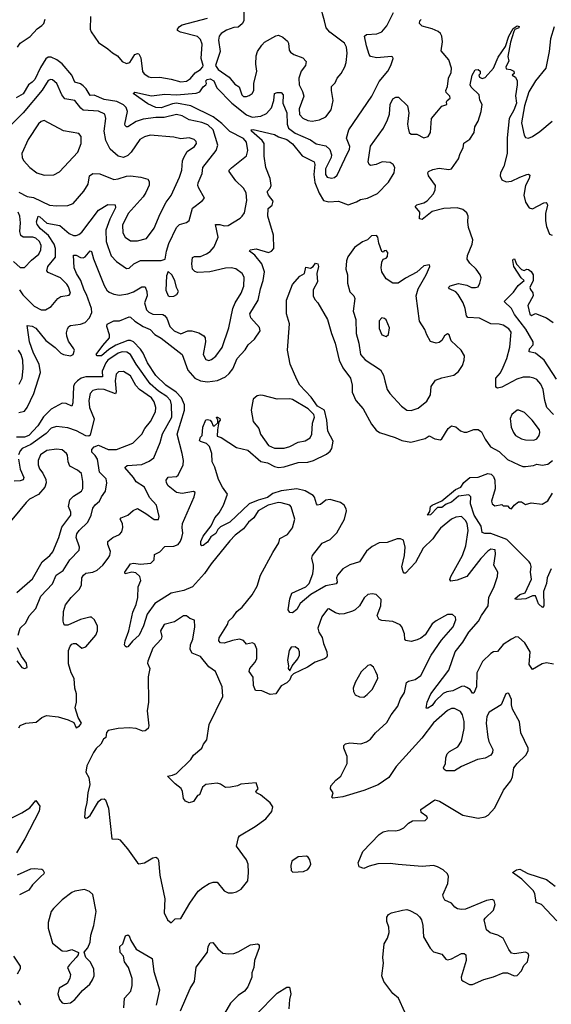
# Model space of a CAD drawing. Extents: x 1771496 to 1971148, y 471553 to 643630.
# Tile 535 of 656: x 1865960 to 1869769, y 615361 to 622413. Entities that reach past the tile are written whole.
import ezdxf

# ---------------------------------------------------------------- set-up
doc = ezdxf.new("R2010")
doc.units = 0

msp = doc.modelspace()

# ---------------------------------------------------------------- linework, layer by layer
at = {"layer": '0CON10XD'}
for points in [[(1867565.7, 622475), (1867566.2, 622405), (1867555, 622383.3), (1867525, 622360), (1867495, 622356.7), (1867441.3, 622338.7), (1867405, 622314), (1867389.2, 622295), (1867385.2, 622265), (1867395.7, 622185), (1867362.5, 622085), (1867382.7, 622055), (1867460.8, 622000.8), (1867501.7, 621951.7), (1867532, 621932), (1867551.5, 621875), (1867563.4, 621863.4), (1867585, 621861.8), (1867605, 621869.5), (1867627.1, 621885), (1867639.1, 621905), (1867638.5, 621955), (1867659.1, 622045), (1867651.8, 622095), (1867654.4, 622155), (1867665, 622183.8), (1867695, 622231.2), (1867715, 622251.2), (1867795, 622296.2), (1867815, 622301.2), (1867847, 622287), (1867878.8, 622258.8), (1867886, 622245), (1867890.8, 622195), (1867900.3, 622180.3), (1867925, 622164.2), (1867989.3, 622139.3), (1868012.7, 622112.7), (1868009.2, 622085), (1867976.5, 622043.5), (1867961.5, 621995), (1867962.9, 621945), (1867987.3, 621897.3), (1867996, 621865), (1867962.1, 621775), (1867964.7, 621734.8), (1867988.3, 621708.3), (1868025, 621690.7), (1868057, 621687), (1868108.8, 621695), (1868155, 621717.5), (1868193.2, 621766.8), (1868206, 621835), (1868193.5, 621905), (1868195.5, 621934.5), (1868220.2, 621959.8), (1868234.4, 621995), (1868263.3, 622026.7), (1868289.5, 622075), (1868299.6, 622105), (1868306.7, 622173.3), (1868302.3, 622215), (1868288.5, 622245), (1868182.2, 622322.2), (1868156.9, 622355), (1868144.5, 622405), (1868114.2, 622515)], [(1865944.2, 622215.8), (1865962.7, 622245), (1866035, 622291.8), (1866085, 622347.5), (1866119.4, 622370.6), (1866133.7, 622386.4), (1866143.6, 622416.4)], [(1866468.1, 622435), (1866465.7, 622345), (1866471.4, 622325), (1866525, 622249.2), (1866593.1, 622203.1), (1866625, 622175.6), (1866661.4, 622155), (1866695, 622112.5), (1866725, 622098.2), (1866749.4, 622105), (1866785, 622164.2), (1866805, 622171.2), (1866815, 622167.5), (1866828.8, 622138.8), (1866840.8, 622040.8), (1866852.9, 622025), (1866885, 622003.8), (1866905, 621998.9), (1866965, 622000.4), (1867045, 621987.5), (1867115, 621968.1), (1867155, 621971.6), (1867185, 621992.3), (1867218.4, 622031.6), (1867255.4, 622055), (1867271.8, 622075), (1867275.5, 622085), (1867260, 622135), (1867267.4, 622237.4), (1867255, 622271.9), (1867235, 622292.1), (1867112.4, 622322.4), (1867091.2, 622335), (1867091.2, 622345), (1867106.2, 622365), (1867125, 622376.5), (1867305, 622422.9)], [(1868305.6, 617084.4), (1868305.7, 617135), (1868282.5, 617195), (1868283.3, 617215), (1868295, 617226), (1868325, 617232.5), (1868405, 617227.1), (1868445, 617240), (1868475, 617260), (1868510, 617305), (1868590.2, 617379.8), (1868621.2, 617435), (1868670, 617495), (1868686.9, 617543.1), (1868716.4, 617595), (1868730.8, 617665), (1868745.4, 617674.6), (1868795, 617686.2), (1868834.5, 617715), (1868908, 617862), (1868982.3, 617967.7), (1869066.6, 618065), (1869085.5, 618115), (1869082.6, 618132.6), (1869062.4, 618152.4), (1869025, 618152.9), (1868945, 618107.8), (1868916.9, 618085), (1868865, 618008), (1868835, 617982.9), (1868808.9, 617971.1), (1868765, 617960), (1868727.1, 617967.1), (1868720, 617975), (1868717.5, 618015), (1868698, 618065), (1868687.5, 618077.5), (1868633.6, 618103.6), (1868555, 618109.2), (1868535, 618116.2), (1868522.5, 618145), (1868548.8, 618215), (1868549.8, 618259.8), (1868515, 618295.8), (1868485, 618301.4), (1868455, 618295.8), (1868427.4, 618272.6), (1868394.7, 618215.3), (1868365, 618185.6), (1868345, 618176.5), (1868285, 618158.2), (1868255, 618155.6), (1868223.6, 618163.6), (1868175, 618193.3), (1868165, 618190), (1868125, 618136.2), (1868096.2, 618055), (1868103.8, 618025), (1868128.8, 617988.8), (1868137.1, 617945), (1868160, 617885), (1868164.2, 617855.8), (1868159.2, 617845), (1868145, 617834.3), (1868078.3, 617811.7), (1868023.3, 617775), (1867923, 617727), (1867905, 617710), (1867895, 617683.8), (1867875, 617664), (1867835, 617642.5), (1867795, 617583.3), (1867755, 617579.4), (1867695, 617605.9), (1867649.2, 617609.2), (1867634.6, 617644.6), (1867633.8, 617703.8), (1867604.4, 617745), (1867609.4, 617765), (1867645, 617808), (1867658.5, 617835), (1867658.8, 617905), (1867645, 617940.8), (1867628.9, 617948.9), (1867585, 617941.1), (1867565, 617965.7), (1867535.3, 617975.3), (1867485, 617966.7), (1867425, 617946.5), (1867399.3, 617949.3), (1867386.9, 617965), (1867390, 617985), (1867448.3, 618081.7), (1867456.7, 618105), (1867489.6, 618135), (1867515.6, 618174.4), (1867554.2, 618205), (1867625.6, 618294.4), (1867660.8, 618355), (1867685.7, 618435), (1867773.4, 618596.6), (1867817.5, 618665), (1867825, 618697.8), (1867878.1, 618725), (1867915, 618774.3), (1867931.5, 618835), (1867904.6, 618924.6), (1867895, 618935.6), (1867835, 618953.5), (1867815, 618953.8), (1867741.1, 618935), (1867669.6, 618895), (1867638.2, 618845), (1867600.8, 618815), (1867563.4, 618766.6), (1867505, 618721.8), (1867465, 618681.2), (1867331.8, 618515), (1867284.4, 618445.6), (1867199.2, 618350.8), (1867135.6, 618324.4), (1867045, 618305.3), (1866927.7, 618232.3), (1866872.8, 618155), (1866848.3, 618071.8), (1866816.7, 618005), (1866767.9, 617962.1), (1866735, 617920), (1866725, 617918), (1866716.2, 617925), (1866711.4, 617935), (1866716, 617965), (1866741.4, 618035), (1866771.3, 618168.7), (1866794.7, 618225.3), (1866806.4, 618275), (1866810.2, 618349.8), (1866829.4, 618395), (1866821.1, 618425), (1866792.2, 618452.2), (1866765, 618456.9), (1866715, 618444.4), (1866712.9, 618455), (1866755.5, 618514.5), (1866775, 618520), (1866825, 618513.6), (1866899.7, 618520.3), (1866923.3, 618545), (1866927, 618583), (1866965, 618601.2), (1867000.3, 618639.7), (1867065, 618643.1), (1867095, 618654.3), (1867113, 618677), (1867123.3, 618705), (1867128.2, 618735), (1867124.4, 618775.6), (1867126.5, 618805), (1867210.6, 618995), (1867217.1, 619027.1), (1867205, 619033.8), (1867125, 619019.2), (1867085, 619026), (1867023.3, 619075), (1867011.4, 619095), (1867010, 619115), (1867025, 619135.6), (1867085, 619141.5), (1867095, 619149.4), (1867132.2, 619225), (1867134.4, 619255), (1867125.5, 619305), (1867089.5, 619445), (1867140.2, 619615), (1867140.5, 619655), (1867119.3, 619705), (1867082, 619745), (1867008.1, 619795), (1866936.4, 619865), (1866876.9, 619955), (1866844.4, 620025), (1866825, 620052), (1866774.9, 620104.9), (1866755, 620115.7), (1866735, 620116), (1866649.1, 620080.9), (1866600.1, 620049.9), (1866545.6, 620005), (1866516.4, 620006.4), (1866508.9, 620015), (1866555, 620080), (1866603.9, 620135), (1866604.6, 620155), (1866584.4, 620215.6), (1866588.3, 620231.7), (1866634.3, 620255.7), (1866675, 620255.6), (1866745, 620285.6), (1866755, 620281.9), (1866784.4, 620254.4), (1866846.2, 620215), (1866895.4, 620195), (1866928.2, 620158.2), (1866975, 620131.8), (1867125.7, 620015.7), (1867165, 619903.1), (1867216, 619846), (1867255, 619826.5), (1867305, 619818.7), (1867377.9, 619827.9), (1867435.9, 619854.1), (1867462.2, 619877.8), (1867487.7, 619912.3), (1867518.5, 619985), (1867575, 620048), (1867597.1, 620085), (1867641.9, 620125), (1867682.5, 620185), (1867678.7, 620208.7), (1867617.3, 620277.3), (1867610.4, 620305), (1867668.9, 620405), (1867685.3, 620485), (1867706, 620545), (1867713.5, 620606.5), (1867694.5, 620664.5), (1867645, 620725.8), (1867606.7, 620755), (1867612.5, 620765), (1867655, 620771.5), (1867744, 620746), (1867765.3, 620754.7), (1867780.9, 620775), (1867778.3, 620868.3), (1867738.1, 621005), (1867740.6, 621059.4), (1867770, 621085), (1867776.7, 621113.3), (1867743.8, 621155), (1867736.7, 621175), (1867736.7, 621185), (1867756, 621205), (1867762.5, 621225), (1867754.4, 621275), (1867723.9, 621355), (1867712.7, 621435), (1867712.5, 621525), (1867698.6, 621548.6), (1867622, 621615), (1867620, 621625), (1867633.3, 621626.7), (1867785, 621589.5), (1867813.8, 621573.8), (1867875, 621555.7), (1867915, 621524.6), (1867985, 621436.5), (1868071.3, 621395), (1868075.2, 621375.2), (1868067.7, 621305), (1868074.2, 621245.8), (1868105, 621169.6), (1868138.1, 621118.1), (1868175, 621108.4), (1868245, 621112.5), (1868315, 621085.7), (1868373, 621107), (1868403.3, 621125), (1868452.5, 621135), (1868525, 621168.1), (1868601.7, 621248.3), (1868642.9, 621315), (1868647.1, 621355), (1868635.8, 621375), (1868615, 621389.4), (1868556.4, 621393.6), (1868515, 621375.8), (1868475, 621368.8), (1868463.3, 621375), (1868458, 621395), (1868475, 621506.7), (1868566.4, 621635), (1868595.6, 621695), (1868609.2, 621735), (1868616, 621805), (1868633.8, 621845), (1868655, 621858.8), (1868675, 621856.7), (1868738, 621795), (1868748.1, 621745), (1868740, 621665), (1868743.1, 621635), (1868752, 621605), (1868765, 621592.5), (1868805, 621592.9), (1868855, 621567.5), (1868886.2, 621575), (1868904.2, 621605), (1868910.5, 621705), (1868949.7, 621750.3), (1868985.9, 621794.1), (1869020, 621805), (1869017.5, 621825), (1869022.5, 621835), (1869045, 621850), (1869041.2, 621865), (1869015, 621891.2), (1869012.7, 621905), (1869024.5, 621935), (1869032.5, 621995), (1869051.8, 622035), (1869053.2, 622065), (1869036.2, 622126.2), (1868980.6, 622190.6), (1868990.4, 622255), (1868985.4, 622295), (1868975.4, 622315), (1868959, 622329), (1868915, 622347.4), (1868845, 622366.5), (1868824.3, 622385), (1868826.9, 622405), (1868835.8, 622415)], [(1867555.4, 620595.4), (1867508.2, 620628.2), (1867475, 620635.3), (1867435, 620633.5), (1867323.6, 620606.4), (1867235, 620601.1), (1867215, 620609.1), (1867199.5, 620625), (1867192.7, 620665), (1867199.7, 620710.3), (1867213.3, 620716.7), (1867255, 620717.3), (1867298.1, 620735), (1867325, 620753.1), (1867352.7, 620785), (1867382.2, 620855), (1867362.5, 620945), (1867395, 620944.7), (1867425, 620936), (1867455, 620938.2), (1867539.2, 620990.8), (1867555.5, 621004.5), (1867570.5, 621029.5), (1867587.2, 621117.2), (1867583, 621173), (1867565, 621206.9), (1867508.7, 621258.7), (1867460.6, 621325), (1867462.2, 621335), (1867478, 621352), (1867585, 621438), (1867594.5, 621475), (1867585.2, 621535.2), (1867565, 621561.5), (1867465, 621611.9), (1867408.4, 621668.4), (1867346.4, 621716.4), (1867186.3, 621796.3), (1867085, 621815.1), (1867055, 621810.9), (1866975, 621782.4), (1866935, 621783.2), (1866879.5, 621809.5), (1866772.5, 621885), (1866786.4, 621893.6), (1866905, 621868.5), (1867000.2, 621879.8), (1867084.1, 621874.1), (1867225, 621885.7), (1867250.4, 621895), (1867275, 621930.9), (1867294.2, 621945), (1867299.2, 621955), (1867294.4, 621975), (1867302.5, 621985), (1867325, 621989.7), (1867351.1, 621975), (1867372.2, 621925), (1867479.7, 621815), (1867585, 621731.6), (1867625, 621715.2), (1867688.4, 621721.6), (1867729.4, 621740.6), (1867765, 621780.8), (1867780.6, 621835), (1867785.7, 621884.3), (1867805, 621892.2), (1867835, 621891.4), (1867847.1, 621875), (1867845.3, 621815), (1867874.6, 621744.6), (1867877.7, 621665), (1867887.3, 621635), (1867935, 621600.8), (1868045, 621553.1), (1868085, 621522.9), (1868155, 621509.4), (1868182.5, 621482.5), (1868194.3, 621445), (1868192.9, 621425), (1868151.3, 621345), (1868152.7, 621305), (1868163.7, 621283.7), (1868195, 621277.8), (1868215, 621283.3), (1868235, 621298.1), (1868290.5, 621415), (1868324.5, 621485.5), (1868325.4, 621505), (1868301.1, 621565), (1868319.2, 621625), (1868482.6, 621865), (1868535, 621971.1), (1868598.5, 622045), (1868620.5, 622085), (1868635.8, 622135), (1868633.3, 622145), (1868625, 622149.2), (1868520.4, 622140.4), (1868475, 622150), (1868464.5, 622164.5), (1868444.3, 622225.7), (1868430.8, 622295), (1868445, 622306.4), (1868518.2, 622311.8), (1868555.4, 622324.6), (1868591.1, 622368.9), (1868637.8, 622465)], [(1869785.5, 619585), (1869738.4, 619635), (1869722.8, 619685), (1869712, 619765), (1869695, 619801.1), (1869665, 619834.6), (1869645, 619846.2), (1869615, 619852.7), (1869568.2, 619851.8), (1869522.2, 619837.8), (1869415, 619781.1), (1869385, 619774.2), (1869371.4, 619781.4), (1869370.8, 619845), (1869405, 619883.3), (1869424.6, 619925), (1869450.7, 619985), (1869472.6, 620067.4), (1869480.9, 620175), (1869465, 620198.1), (1869425, 620224.3), (1869395, 620231.9), (1869335, 620234.4), (1869255, 620275.6), (1869170.6, 620280.6), (1869162.5, 620292.5), (1869152.5, 620345), (1869136.7, 620385), (1869101.5, 620445), (1869085, 620462.5), (1869040, 620485), (1869033.8, 620495), (1869045, 620506.9), (1869105, 620522.7), (1869165, 620511.1), (1869197.5, 620495), (1869225.8, 620494.2), (1869245, 620500), (1869257.5, 620525), (1869265.8, 620565), (1869260, 620585), (1869232, 620625), (1869185, 620668), (1869166.8, 620696.8), (1869169.5, 620725), (1869203.2, 620805), (1869208.2, 620835), (1869177.2, 620925), (1869171.6, 620965), (1869174.1, 621005), (1869165, 621028.5), (1869135, 621052.9), (1869095, 621066.1), (1868998.9, 621061.1), (1868915, 621039.2), (1868845, 620982.7), (1868824.3, 620985.7), (1868826.5, 621035), (1868794, 621075), (1868805, 621087.1), (1868855, 621100.6), (1868879.2, 621115), (1868925, 621166.2), (1868938, 621195), (1868938.8, 621225), (1868889.2, 621295), (1868883.8, 621315), (1868888.8, 621325), (1868920.2, 621339.8), (1868965, 621348.5), (1869035, 621340.6), (1869054.4, 621345.6), (1869104.4, 621415), (1869115.7, 621455), (1869137.1, 621495), (1869141.8, 621528.2), (1869185, 621557.1), (1869215.5, 621604.5), (1869221.1, 621645), (1869244.4, 621685), (1869265.7, 621755), (1869273.8, 621805), (1869256.7, 621836.7), (1869252.9, 621875), (1869195, 621930), (1869186.9, 621945), (1869201.2, 622015), (1869225, 622052.5), (1869246.4, 622056.4), (1869260, 622045), (1869260, 622025), (1869250, 622015), (1869255, 622000), (1869275, 621992.5), (1869295, 621997.5), (1869355.5, 622064.5), (1869389.7, 622145), (1869440.1, 622219.9), (1869465, 622295.8), (1869495, 622349.2), (1869525, 622369.2), (1869538.8, 622365), (1869535.8, 622355), (1869507.9, 622342.1), (1869500.9, 622329.1), (1869477.8, 622252.2), (1869458, 622148), (1869464, 622115), (1869442.9, 622075), (1869445, 622061.2), (1869477, 622057), (1869500, 622045), (1869502.5, 622027.5), (1869490, 622015), (1869511.7, 622001.7), (1869524.4, 621975), (1869525.9, 621945), (1869512.7, 621867.3), (1869519.5, 621815), (1869500.8, 621765), (1869468.1, 621705), (1869453.2, 621566.8), (1869453.3, 621455), (1869428.3, 621361.7), (1869406.2, 621315), (1869403.2, 621295), (1869415, 621265.7), (1869445, 621251.1), (1869485, 621255.7), (1869544.6, 621285.4), (1869595, 621304), (1869606.1, 621306.1), (1869615, 621300), (1869610, 621275), (1869584.6, 621225.4), (1869571.5, 621155), (1869584.3, 621105), (1869610.8, 621065), (1869635, 621058.9), (1869715, 621100), (1869733, 621103), (1869738.3, 621098.3), (1869741.2, 621085), (1869728.1, 621025), (1869727.7, 620972.3), (1869735, 620932.5), (1869756.8, 620876.8), (1869775, 620870)], [(1869788.7, 622361.3), (1869763.6, 622275), (1869752.9, 622185), (1869729.1, 622065), (1869655, 621975.6), (1869609.5, 621895), (1869577.4, 621795), (1869555.4, 621674.6), (1869575, 621586.7), (1869585, 621570), (1869605, 621564.2), (1869635, 621575.6), (1869688.1, 621611.9), (1869774.4, 621685)], [(1867265, 621676.1), (1867175, 621695.3), (1867124.8, 621724.8), (1867085, 621734.1), (1866995, 621712.9), (1866935, 621713.2), (1866845, 621699.1), (1866795, 621683.6), (1866735, 621646.5), (1866725, 621645.6), (1866715, 621653.8), (1866713.1, 621665), (1866732.9, 621755), (1866722.2, 621785), (1866705, 621804), (1866656.1, 621826.1), (1866565, 621841.9), (1866495, 621871.4), (1866465, 621870.2), (1866437.1, 621917.1), (1866415, 621940), (1866395, 621953.8), (1866354.7, 621964.8), (1866334.7, 622015), (1866265, 622095.7), (1866227.5, 622125), (1866185, 622144), (1866165, 622144.3), (1866147.5, 622132.5), (1866109.5, 622070.5), (1866069, 621985), (1866048.9, 621965), (1866024.2, 621945), (1865985, 621880.9), (1865936.4, 621853.6)], [(1865955, 621177.7), (1866015, 621146.2), (1866058.7, 621138.7), (1866175, 621085.5), (1866225, 621079.5), (1866305, 621083.1), (1866344.5, 621095.5), (1866420.6, 621185), (1866450.5, 621235), (1866460, 621295), (1866485, 621310.5), (1866535, 621308.8), (1866635, 621268.6), (1866665, 621271.9), (1866725, 621291.4), (1866755, 621293.3), (1866827.5, 621285), (1866879.7, 621269.7), (1866888.6, 621255), (1866887.5, 621227.5), (1866865.4, 621175), (1866845.8, 621144.2), (1866736.8, 621025), (1866697.9, 620942.1), (1866700.4, 620885), (1866715.3, 620855.3), (1866755, 620829.6), (1866805, 620827.9), (1866868.6, 620845), (1866925, 620919.2), (1866968, 621022), (1867010.5, 621105), (1867045.3, 621154.7), (1867105.2, 621284.8), (1867122.7, 621335), (1867128, 621402), (1867135.5, 621425), (1867161.4, 621468.6), (1867212.5, 621505), (1867227.1, 621525), (1867225, 621540), (1867211.2, 621555), (1867175.5, 621565.5), (1867115, 621560), (1867065, 621571.1), (1866895, 621585.5), (1866855, 621573.5), (1866821.9, 621555), (1866759.5, 621465), (1866735, 621439.4), (1866705, 621426.9), (1866665, 621434.4), (1866608.1, 621485), (1866577.6, 621547.6), (1866566, 621615), (1866578.2, 621705), (1866571.4, 621735), (1866525, 621758.2), (1866415.3, 621765.3), (1866398.2, 621778.2), (1866355, 621833.5), (1866285, 621845.4), (1866261.8, 621875), (1866226.9, 621955), (1866195, 621980.8), (1866183.9, 621983.9), (1866165, 621977.5), (1866121.6, 621908.4), (1865984.8, 621745.2), (1865880.2, 621639.8)], [(1865957.9, 620477.9), (1865982.8, 620442.7), (1866065, 620360.8), (1866115, 620334.6), (1866145.4, 620334.6), (1866185, 620358.9), (1866233.1, 620415), (1866255, 620430.9), (1866315, 620438.8), (1866324.2, 620455), (1866310.5, 620499.5), (1866299.4, 620519.4), (1866253.1, 620565), (1866165, 620603.1), (1866155.4, 620615), (1866162.3, 620645), (1866217.4, 620712.6), (1866217.3, 620775), (1866207.8, 620805), (1866166.5, 620866.5), (1866108.9, 620915), (1866085.4, 620945), (1866080.4, 620965), (1866093.8, 621005), (1866105, 621001.9), (1866155, 620954.7), (1866247.7, 620937.7), (1866315, 620880.7), (1866345, 620868), (1866365, 620867.1), (1866385, 620873.5), (1866405, 620891.1), (1866525, 621047.5), (1866591.5, 621088.5), (1866645, 621087.1), (1866646.2, 621065), (1866606.5, 620985), (1866578.4, 620905), (1866580.6, 620825), (1866590.9, 620789.1), (1866615, 620721.9), (1866655, 620681.4), (1866725, 620630), (1866745, 620632.5), (1866779.2, 620665), (1866825, 620689.2), (1866975, 620688.8), (1867003, 620697), (1867011.8, 620755), (1867028.9, 620808.9), (1867084.5, 620925), (1867105, 620946.5), (1867155, 620961.1), (1867175.4, 620974.6), (1867197.5, 621062.5), (1867268.8, 621115), (1867283.8, 621135), (1867245, 621206.2), (1867237.8, 621225), (1867238.9, 621245), (1867268, 621312), (1867273.6, 621355), (1867368.5, 621475), (1867380, 621515), (1867346.1, 621625), (1867309.1, 621659.1), (1867265, 621676.1)], [(1866135, 621298.1), (1866205, 621301.9), (1866245, 621322.5), (1866376.7, 621465), (1866400, 621525), (1866401.9, 621575), (1866385, 621598.6), (1866275, 621616.9), (1866135, 621691.9), (1866115, 621684.4), (1866095, 621666.9), (1866020.5, 621555), (1865975.8, 621455), (1865977.5, 621425), (1865988, 621405), (1866032.5, 621355), (1866083.8, 621315), (1866135, 621298.1)], [(1865915, 620680.5), (1865965, 620637.8), (1865995, 620638.6), (1866045, 620691.1), (1866096.8, 620733.2), (1866111.1, 620765), (1866113.3, 620795), (1866101.5, 620825), (1866075, 620848.2), (1866055, 620855.9), (1865985.3, 620855.3), (1865968.1, 620868.1), (1865960.4, 620895), (1865966.9, 620956.9), (1865961.5, 621005), (1865950, 621035)], [(1868765, 619613.1), (1868815, 619630.6), (1868878.6, 619681.4), (1868903.3, 619726.7), (1868907.8, 619785), (1868939.8, 619830.2), (1868985, 619848.1), (1869072.1, 619867.9), (1869105, 619894.2), (1869133.1, 619935), (1869145.6, 619975), (1869146.9, 620005), (1869122.5, 620045), (1869052.1, 620112.1), (1869036.7, 620155), (1869025, 620162.5), (1869005, 620147.5), (1868985.7, 620114.3), (1868965, 620100), (1868945, 620096.2), (1868905, 620108.8), (1868877.5, 620155), (1868862.9, 620195), (1868824.6, 620254.6), (1868802, 620435), (1868815.3, 620484.7), (1868872.9, 620585), (1868898.8, 620645), (1868895.9, 620655.9), (1868855, 620648.8), (1868806.7, 620603.3), (1868725, 620562.5), (1868672.5, 620525), (1868635, 620525.7), (1868586.4, 620556.4), (1868555, 620607.5), (1868550, 620635), (1868556, 620675), (1868565, 620697.5), (1868585, 620704.2), (1868595, 620716.2), (1868598.9, 620745), (1868585, 620760), (1868572.5, 620757.5), (1868565, 620747.5), (1868555, 620752.5), (1868533.1, 620813.1), (1868526.9, 620855), (1868516.4, 620866.4), (1868480, 620865), (1868453, 620837), (1868417.3, 620822.7), (1868358.9, 620781.1), (1868311.4, 620715), (1868300.8, 620685), (1868297.1, 620625), (1868309.2, 620585), (1868309.2, 620525), (1868325, 620463.3), (1868354.5, 620434.5), (1868361.9, 620415), (1868348.9, 620325), (1868367.7, 620265), (1868370.4, 620165), (1868390, 620095), (1868402.3, 620015), (1868435, 619976.5), (1868544.7, 619904.7), (1868567.7, 619867.7), (1868577.5, 619825), (1868592.9, 619765), (1868612.9, 619735), (1868695, 619644.2), (1868735, 619615.8), (1868765, 619613.1)], [(1865955, 619600), (1865995, 619609.6), (1866015, 619636.2), (1866062.1, 619735), (1866109, 619885), (1866099.4, 619945), (1866059.5, 620025), (1866030.2, 620105), (1866015, 620222.5), (1866048.8, 620218.8), (1866075, 620202.5), (1866148.5, 620115), (1866214.7, 620064.7), (1866254.5, 620025), (1866275, 620013.8), (1866323.9, 620006.1), (1866343.3, 620015), (1866352, 620045), (1866349.2, 620055), (1866310, 620110), (1866297.1, 620145), (1866295, 620170), (1866302, 620198), (1866312.5, 620215), (1866325, 620221.9), (1866395, 620231.2), (1866429.4, 620245), (1866461.7, 620278.3), (1866477.2, 620315), (1866474.8, 620345), (1866439.7, 620445), (1866422.5, 620475), (1866398, 620545), (1866367.6, 620595), (1866351.5, 620635), (1866345, 620726.7), (1866364.3, 620725.7), (1866395, 620708.8), (1866415, 620706.9), (1866429.5, 620715), (1866465, 620757.1), (1866475, 620752), (1866489.4, 620699.4), (1866565, 620509.2), (1866585, 620475.6), (1866601.9, 620461.9), (1866635, 620446.8), (1866675, 620440.4), (1866735, 620448.9), (1866775, 620463.8), (1866835, 620499.4), (1866858.9, 620498.9), (1866871.9, 620465), (1866873.3, 620435), (1866854, 620384), (1866869.1, 620335), (1866885, 620318.2), (1866915, 620303.3), (1866985, 620301.2), (1866998.1, 620295), (1867014, 620274), (1867036.2, 620216.2), (1867067.1, 620185), (1867115, 620163.3), (1867165, 620184.4), (1867193.4, 620183.4), (1867245, 620171.1), (1867278.8, 620148.8), (1867290, 620135), (1867291.9, 620105), (1867275.6, 620015), (1867295, 619980), (1867315, 619971.9), (1867335, 619978.1), (1867365, 620003.1), (1867411.1, 620065), (1867457.9, 620205), (1867488.7, 620345), (1867504.5, 620385.5), (1867547.7, 620455), (1867565.4, 620505), (1867568.8, 620568.8), (1867555.4, 620595.4)], [(1867945.6, 619835), (1867897.5, 619945), (1867878.8, 620045), (1867892.9, 620235), (1867871.1, 620305), (1867871.5, 620405), (1867915, 620516), (1867967.5, 620575), (1868000, 620595), (1868010.7, 620639.3), (1868045, 620633.8), (1868064.2, 620645.8), (1868080.7, 620669.3), (1868096, 620665), (1868102.5, 620645), (1868090, 620595), (1868094.3, 620535), (1868062.7, 620477.3), (1868064, 620435), (1868075, 620407.5), (1868095.8, 620385.8), (1868166.2, 620266.2), (1868194.5, 620164.5), (1868221.9, 620095), (1868248.6, 619975), (1868275, 619919.2), (1868331.2, 619845), (1868343.5, 619795), (1868342.5, 619745), (1868370, 619685), (1868420.6, 619625), (1868480.6, 619515), (1868515, 619472.5), (1868538.8, 619455), (1868650.3, 619420.3), (1868698.7, 619398.7), (1868763, 619387), (1868865, 619414.2), (1868895, 619433.3), (1868935, 619410), (1868975, 619402.5), (1868985, 619410), (1869030.8, 619485), (1869055, 619504.2), (1869085, 619497.5), (1869118.3, 619468.3), (1869145, 619457.5), (1869165, 619459.2), (1869215, 619478.1), (1869245, 619478.6), (1869269.8, 619459.8), (1869295, 619408), (1869333.3, 619353.3), (1869395, 619320.8), (1869455, 619263.5), (1869536, 619225), (1869565, 619212.7), (1869585, 619211.8), (1869640.6, 619219.4), (1869665, 619229.5), (1869705, 619221.5), (1869745, 619229.4), (1869776.9, 619255)], [(1869807.7, 619837.7), (1869719.1, 619975), (1869656.5, 620025), (1869610.8, 620035), (1869613.8, 620055), (1869639.1, 620085), (1869639.2, 620105), (1869586.7, 620196.6), (1869505, 620300.2), (1869484.7, 620345), (1869431.4, 620395), (1869497.8, 620462.2), (1869531.4, 620508.6), (1869573.8, 620545), (1869554.1, 620564.1), (1869500, 620645), (1869493.1, 620686.9), (1869495, 620697.5), (1869505, 620700), (1869520.7, 620660.7), (1869555, 620624.2), (1869573.8, 620616.2), (1869595, 620626.2), (1869605, 620624), (1869625, 620608.6), (1869638.4, 620585), (1869640, 620545), (1869616.2, 620495), (1869619.3, 620479.3), (1869637.3, 620457.3), (1869639.2, 620435), (1869601.2, 620365), (1869615, 620302.5), (1869626.7, 620293.3), (1869655, 620307.5), (1869735, 620276.2), (1869783.3, 620245)], [(1867035, 620431.1), (1867065, 620433.3), (1867086.2, 620445), (1867098.6, 620465), (1867083.6, 620495), (1867073.1, 620545), (1867051.2, 620585), (1867025, 620610), (1867013, 620577), (1867006.7, 620475), (1867025, 620435.8), (1867035, 620431.1)], [(1868585, 620143.3), (1868601.7, 620158.3), (1868610, 620205), (1868585, 620263.3), (1868573.6, 620273.6), (1868555, 620276.7), (1868536.7, 620255), (1868535, 620200), (1868556.1, 620156.1), (1868585, 620143.3)], [(1865955, 617340), (1865965, 617357.5), (1866005, 617373.3), (1866079.5, 617380.5), (1866120, 617415), (1866151.7, 617428.3), (1866235, 617420), (1866308.8, 617398.8), (1866348, 617378), (1866365, 617340), (1866390, 617355), (1866402.5, 617375), (1866380, 617415), (1866357.5, 617485), (1866366.7, 617525), (1866366.4, 617583.6), (1866356.2, 617625), (1866351.2, 617695), (1866330, 617735), (1866309.5, 617799.5), (1866310.8, 617895), (1866322, 617925), (1866335, 617940), (1866345, 617946), (1866365, 617943.8), (1866405, 617912.2), (1866435, 617921.5), (1866505.5, 618005), (1866517.8, 618035), (1866518.6, 618068.6), (1866496.7, 618115), (1866475, 618133.3), (1866464.1, 618134.1), (1866395, 618116.9), (1866305, 618076.2), (1866285, 618076.7), (1866276.1, 618086.1), (1866272, 618105), (1866274.3, 618175), (1866287.9, 618222.1), (1866329.2, 618275), (1866390, 618335), (1866402.5, 618365), (1866406.5, 618415), (1866417.1, 618435), (1866435, 618447.5), (1866485, 618455.7), (1866515, 618470.6), (1866555.5, 618505), (1866595.5, 618555), (1866606.2, 618575), (1866611.5, 618605), (1866591.4, 618655), (1866592.5, 618675), (1866626.7, 618703.3), (1866675, 618724.4), (1866692.9, 618745), (1866700.6, 618775), (1866696.2, 618805), (1866680, 618835), (1866687.1, 618845), (1866735, 618862.9), (1866772.7, 618897.3), (1866805, 618910.9), (1866863.3, 618876.7), (1866925, 618834.2), (1866955.8, 618834.2), (1866960, 618855), (1866940, 618935), (1866890.5, 618990.5), (1866854.5, 619065), (1866795, 619101.9), (1866775.3, 619135), (1866713.1, 619205), (1866731.3, 619218.7), (1866835, 619226.4), (1866888.9, 619251.1), (1866920.9, 619275), (1866968, 619385), (1866983, 619447), (1867049.7, 619565), (1867048.9, 619655), (1867040.9, 619685), (1867014.2, 619715), (1866955, 619751.9), (1866894.3, 619805), (1866793.8, 619945), (1866753.7, 620013.7), (1866728, 620032), (1866695, 620033.9), (1866665, 620025.2), (1866591.9, 619975), (1866577, 619955), (1866551.6, 619895), (1866552.9, 619855), (1866435, 619855.6), (1866400.9, 619845), (1866375, 619826.8), (1866353.8, 619805), (1866345.2, 619785), (1866341.7, 619668.3), (1866335, 619645.8), (1866294.1, 619664.1), (1866265.4, 619665.4), (1866185, 619623.3), (1866130.9, 619569.1), (1866089.4, 619505), (1866025, 619435.2), (1865995, 619421.9), (1865936.6, 619423.4)], [(1865957.6, 619802.4), (1865977.5, 619845), (1865985.4, 619915), (1865983.1, 619975), (1865971.5, 620015), (1865952.9, 620045)], [(1865949.5, 618005), (1865964.4, 618055.6), (1866005, 618092), (1866027.6, 618142.4), (1866075.3, 618194.7), (1866112.9, 618285), (1866195, 618372.5), (1866221.5, 618435), (1866271.5, 618468.5), (1866318.8, 618545), (1866386.9, 618613.1), (1866388.2, 618635), (1866366.2, 618705), (1866369.5, 618730.5), (1866386.9, 618755), (1866448.5, 618815), (1866472.2, 618865), (1866485.5, 618915), (1866501.7, 618938.3), (1866533.1, 618965), (1866545.6, 618995), (1866575, 619036.7), (1866584.4, 619095.6), (1866579.2, 619125), (1866531.6, 619171.6), (1866517.2, 619265), (1866502.2, 619292.2), (1866478.1, 619315), (1866477.8, 619335), (1866495, 619353.3), (1866525, 619365.6), (1866595, 619334.5), (1866655, 619333.8), (1866770, 619380), (1866835, 619443.1), (1866856.5, 619485), (1866896.5, 619535), (1866934.5, 619605), (1866936.9, 619635), (1866924, 619675), (1866904.6, 619705), (1866818.9, 619765), (1866793.3, 619793.3), (1866755, 619862.5), (1866705, 619892.9), (1866668.6, 619891.4), (1866650.5, 619875), (1866644, 619826), (1866652.4, 619747.6), (1866646.1, 619733.9), (1866565, 619764.7), (1866523.7, 619766.4), (1866485, 619756.2), (1866465.3, 619734.7), (1866456.2, 619685), (1866460, 619635), (1866494.4, 619555), (1866465, 619436.7), (1866455, 619428.8), (1866435, 619432), (1866368.5, 619468.5), (1866305, 619488.9), (1866225, 619498.5), (1866185, 619487.3), (1866150.4, 619449.6), (1866039.6, 619370.4), (1865979.2, 619340.8), (1865962.7, 619325), (1865951.6, 619295)], [(1869785, 617796.7), (1869735, 617805.5), (1869705, 617799.1), (1869635, 617758.8), (1869610, 617795), (1869617.5, 617885), (1869579.8, 617949.8), (1869535, 617990.8), (1869515, 617992.5), (1869485, 617976.9), (1869425, 617936.9), (1869385, 617887.9), (1869355, 617884.6), (1869335, 617873.8), (1869277.5, 617815), (1869236.2, 617735), (1869232.9, 617635), (1869215, 617588.8), (1869205, 617590), (1869188.9, 617615), (1869165, 617629.6), (1869145, 617638.2), (1869125, 617636.8), (1869065, 617606.5), (1869021.3, 617598.7), (1868995, 617586.9), (1868938, 617532), (1868915, 617501.2), (1868885, 617481.4), (1868872.5, 617482.5), (1868879.2, 617525), (1868906.7, 617585), (1869035.4, 617755), (1869080, 617885), (1869136.5, 617953.5), (1869177.3, 618025), (1869247.7, 618105), (1869270, 618145), (1869317.9, 618215), (1869322.2, 618277.8), (1869356.9, 618345), (1869384.3, 618425), (1869385.6, 618455.6), (1869358, 618505), (1869370.5, 618585), (1869367.1, 618615), (1869335, 618621.4), (1869315, 618607.1), (1869265, 618553.3), (1869165, 618425.6), (1869095, 618399.6), (1869050.3, 618390.3), (1869043.4, 618403.4), (1869048.5, 618425), (1869133.1, 618575), (1869157.8, 618645), (1869174.7, 618755), (1869166.2, 618805), (1869155, 618826.8), (1869125, 618853.8), (1869085, 618850.2), (1869055, 618836.1), (1868975, 618770.6), (1868945, 618730.9), (1868920.4, 618695), (1868852.3, 618627.7), (1868795.6, 618525), (1868725, 618448), (1868715, 618448.8), (1868707.9, 618457.9), (1868699.1, 618495), (1868716.5, 618575), (1868722.2, 618635), (1868710.5, 618685), (1868690, 618695), (1868665, 618695.3), (1868592.4, 618667.6), (1868535, 618666.4), (1868485, 618638.9), (1868445, 618605.6), (1868395, 618530), (1868325, 618509.5), (1868275, 618480), (1868236.4, 618435), (1868231.2, 618415), (1868234.5, 618385), (1868228.5, 618371.5), (1868155, 618358.8), (1868046.4, 618295), (1867969.3, 618230.7), (1867945, 618188.8), (1867916.1, 618163.9), (1867895, 618167.5), (1867884.2, 618185), (1867895.6, 618265), (1867910, 618305), (1868010.4, 618349.6), (1868034.7, 618375), (1868060, 618445), (1868065.4, 618485), (1868066.2, 618506.2), (1868054.4, 618555), (1868057.5, 618575), (1868127.6, 618662.4), (1868185, 618690), (1868232.4, 618737.6), (1868288.7, 618835), (1868302.4, 618895), (1868300.6, 618910.6), (1868285.4, 618935), (1868257.9, 618955), (1868185, 618975.2), (1868155, 618971.1), (1868115, 618940.5), (1868095, 618935.8), (1868086.2, 618946.2), (1868073.7, 618993.7), (1868064.2, 619004.3), (1868005, 619037.7), (1867945, 619051.9), (1867835, 619039), (1867775, 619018.8), (1867735, 618991.1), (1867669.1, 618970.9), (1867605.1, 618944.9), (1867465.3, 618815), (1867399.4, 618780.6), (1867379.8, 618760.2), (1867365, 618732.5), (1867330.5, 618709.5), (1867305, 618670), (1867275, 618646), (1867265, 618643.8), (1867258, 618655), (1867259.4, 618675), (1867275, 618713.3), (1867331.9, 618788.1), (1867358, 618845), (1867389.4, 618880.6), (1867421.5, 618935), (1867449.2, 619015), (1867413.4, 619063.4), (1867385, 619120), (1867358.1, 619208.1), (1867338.6, 619245), (1867336.4, 619305), (1867319.3, 619355), (1867298.3, 619378.3), (1867255, 619392), (1867249.3, 619399.3), (1867256.7, 619423.3), (1867267.5, 619435), (1867272.5, 619495), (1867293.3, 619546.7), (1867305, 619550), (1867325, 619543.8), (1867338.3, 619528.3), (1867345, 619507.5), (1867355, 619502), (1867380, 619525), (1867380, 619545), (1867370, 619565), (1867377, 619567), (1867395, 619557.5), (1867396.2, 619545), (1867388.3, 619531.7), (1867377.1, 619475), (1867375, 619430), (1867405, 619421.2), (1867515, 619347.8), (1867595, 619328.9), (1867687.3, 619247.3), (1867735, 619238.4), (1867785, 619211.5), (1867815, 619205.4), (1867855, 619210), (1867955, 619240.7), (1868025, 619244.7), (1868065, 619255.4), (1868158, 619302), (1868185, 619321.8), (1868197.6, 619342.4), (1868205.3, 619395), (1868167.9, 619465), (1868161.4, 619545), (1868143.6, 619615), (1868093.8, 619645), (1868049.5, 619709.5), (1867966.7, 619795), (1867945.6, 619835)], [(1867785, 619342.8), (1867855, 619344.6), (1867895.3, 619354.7), (1867955, 619387.1), (1868005, 619397.5), (1868042.1, 619417.9), (1868052.5, 619445), (1868057.9, 619522.1), (1868072, 619565), (1868068.4, 619585), (1868026.8, 619625), (1867915, 619693.1), (1867895, 619697.5), (1867805.3, 619695.3), (1867705, 619721.4), (1867685, 619724.2), (1867661.7, 619718.3), (1867633.8, 619695), (1867620, 619615), (1867633.6, 619535), (1867673.2, 619485), (1867686.1, 619445), (1867744.2, 619364.2), (1867785, 619342.8)], [(1869645, 619401.5), (1869665, 619410.6), (1869683.3, 619435), (1869688.2, 619455), (1869684.4, 619475), (1869632.9, 619545), (1869578.3, 619598.3), (1869537, 619617), (1869523.6, 619616.4), (1869485.4, 619584.6), (1869474.6, 619555.4), (1869481.4, 619495), (1869497.3, 619457.3), (1869513.8, 619435), (1869555, 619410.6), (1869585, 619403.1), (1869645, 619401.5)], [(1865940.3, 618309.8), (1866052.9, 618407.1), (1866120.5, 618529.5), (1866176.5, 618575), (1866197.4, 618602.6), (1866240.7, 618705), (1866262.5, 618777.5), (1866326, 618865), (1866326.8, 618885), (1866310.6, 618925), (1866320.8, 618975), (1866345, 618999.6), (1866404.2, 619035), (1866413.5, 619055), (1866413.5, 619105), (1866403.1, 619163.1), (1866375, 619186.4), (1866320.9, 619215), (1866306.8, 619245), (1866304, 619294), (1866296.8, 619306.8), (1866265, 619330.8), (1866225, 619337.5), (1866155, 619327.2), (1866109.1, 619295), (1866093.8, 619255), (1866093.2, 619225), (1866102.9, 619195), (1866126.7, 619165), (1866148.6, 619118.6), (1866149.1, 619095), (1866139.6, 619065), (1866095, 619011.5), (1866031.9, 618978.1), (1866007.1, 618955), (1865858.9, 618775)], [(1865951.6, 619265), (1865965, 619194.2), (1865989.6, 619135), (1865985, 619117.5), (1865965, 619110), (1865921.8, 619108.2)], [(1869769.5, 618480.5), (1869740, 618415), (1869735.6, 618375), (1869713.2, 618316.8), (1869715.5, 618214.5), (1869707, 618203), (1869677.9, 618227.9), (1869655, 618287.1), (1869635.5, 618285.5), (1869585.7, 618265.7), (1869525, 618260), (1869507.5, 618265), (1869545, 618296.9), (1869582.7, 618307.3), (1869626.7, 618405), (1869621.1, 618455), (1869625.7, 618495.7), (1869621.4, 618515), (1869610.2, 618530.2), (1869450.3, 618690.3), (1869335, 618732.9), (1869292.7, 618732.7), (1869275, 618738.8), (1869267.3, 618785), (1869217.6, 618865), (1869191.1, 618945), (1869193.8, 618995), (1869178.8, 619008.8), (1869105, 619000.5), (1869055, 618956), (1869015, 618942), (1868985, 618920), (1868955, 618920), (1868905, 618866.2), (1868883, 618863), (1868899.7, 618890.3), (1868904.4, 618925), (1868914.6, 618935.4), (1868985, 618966.9), (1869083.1, 619046.9), (1869120, 619065), (1869142.3, 619097.7), (1869185, 619133.3), (1869245, 619136.2), (1869315, 619162.9), (1869337.4, 619157.4), (1869355, 619142), (1869365.5, 619115), (1869368.1, 619051.9), (1869342, 618965), (1869346.4, 618946.4), (1869365, 618930), (1869415, 618940), (1869425, 618930), (1869455, 618930), (1869470, 618915), (1869485, 618910), (1869502.5, 618935), (1869535, 618959.2), (1869555, 618958.8), (1869585, 618941.2), (1869625, 618952), (1869705, 618942.1), (1869745, 618966.1), (1869778.4, 619021.6)], [(1867045, 615944), (1867075, 615974), (1867115, 615974.3), (1867179.1, 616085), (1867240, 616170), (1867272, 616198), (1867318.8, 616225), (1867345.9, 616235.9), (1867375, 616236.2), (1867425, 616174.3), (1867455, 616159.4), (1867485, 616158.1), (1867515, 616165.7), (1867548, 616185), (1867594, 616245), (1867600.8, 616305), (1867597.5, 616365), (1867586.2, 616395), (1867513.6, 616493.6), (1867527.5, 616555), (1867535, 616567.5), (1867646.4, 616633.6), (1867725, 616690), (1867767.4, 616742.6), (1867774.3, 616775), (1867755, 616804), (1867685, 616860.8), (1867657.5, 616875), (1867652.5, 616885), (1867670, 616905), (1867655, 616947.5), (1867545, 616936.7), (1867520, 616925), (1867470, 616915), (1867435, 616913.8), (1867398.1, 616938.1), (1867375, 616944.4), (1867295, 616934.4), (1867270, 616915), (1867249.5, 616860.5), (1867233.6, 616856.4), (1867205, 616813.3), (1867175, 616803.8), (1867147.5, 616815), (1867134.1, 616834.1), (1867127.5, 616885), (1867117.5, 616907.5), (1867075, 616940), (1867020, 616995), (1867055, 617000.8), (1867084, 617015), (1867187.1, 617115), (1867205.4, 617144.6), (1867265, 617194.4), (1867278.5, 617225), (1867301.2, 617255), (1867316.9, 617365), (1867415.6, 617565), (1867410.6, 617635), (1867363.8, 617743.8), (1867315, 617777.5), (1867255, 617851.4), (1867195.5, 617875.5), (1867182.5, 617902.5), (1867184.4, 617934.4), (1867201.1, 617975), (1867216.4, 618065), (1867212.6, 618112.6), (1867180, 618125), (1867155, 618144), (1867135, 618142.9), (1867070.3, 618099.7), (1866995, 618082), (1866969.6, 618035), (1866978.9, 617995), (1866973.8, 617975), (1866915, 617912.5), (1866877.9, 617817.9), (1866876.9, 617805), (1866892.5, 617765), (1866881.5, 617705), (1866884.3, 617525.7), (1866872.7, 617462.7), (1866885.8, 617355), (1866880, 617335), (1866859.5, 617320.5), (1866842.3, 617317.7), (1866795, 617335.7), (1866745, 617340.6), (1866665, 617336.2), (1866595, 617322.5), (1866583, 617307), (1866578.3, 617271.7), (1866560.7, 617259.3), (1866542, 617225), (1866507.5, 617192.5), (1866488.5, 617165), (1866441.8, 617068.2), (1866434.3, 617024.3), (1866456.2, 616985), (1866462, 616935), (1866448.8, 616875), (1866442.5, 616805), (1866428.6, 616755), (1866425, 616700), (1866433.8, 616693.8), (1866445, 616696.2), (1866465, 616712.5), (1866525, 616813.8), (1866545, 616830), (1866565, 616833.3), (1866576.2, 616825), (1866595.6, 616765), (1866620, 616545), (1866665, 616543.8), (1866678.1, 616538.1), (1866733.8, 616475), (1866803.8, 616373.8), (1866815, 616367.1), (1866855, 616374.5), (1866915, 616410.8), (1866935, 616413.8), (1866947.1, 616407.1), (1866954, 616394), (1866964.4, 616285), (1866999.5, 616115), (1866994.4, 616015), (1867020, 615965), (1867045, 615944)], [(1865940.5, 617820.5), (1865975, 617774), (1865995, 617766.2), (1866015, 617772.5), (1866009.2, 617805), (1865974.5, 617854.5), (1865945.6, 617915)], [(1867895, 617750), (1867912.5, 617785), (1867952.9, 617835), (1867965, 617862.5), (1867966.2, 617885), (1867958.9, 617905), (1867935, 617921.4), (1867905, 617918), (1867891.4, 617895), (1867880, 617825), (1867887.5, 617785), (1867883.3, 617765), (1867895, 617750)], [(1868425, 617561.2), (1868451.2, 617578.8), (1868485, 617616.2), (1868525.6, 617694.4), (1868524.4, 617715), (1868513, 617743), (1868495, 617776.2), (1868475, 617792), (1868455, 617786.2), (1868407, 617743), (1868365, 617666.7), (1868349.2, 617625), (1868351.2, 617601.2), (1868365, 617576.7), (1868395, 617564), (1868425, 617561.2)], [(1868719.2, 615305), (1868674.3, 615404.3), (1868635, 615438.8), (1868605, 615476.2), (1868569.2, 615525), (1868556, 615565), (1868568, 615655), (1868561.2, 615695), (1868572, 615795), (1868596, 615835), (1868607.1, 615875), (1868604.3, 615914.3), (1868590.8, 615955), (1868591.2, 615985), (1868603.3, 616005), (1868625, 616016.2), (1868703.9, 616036.1), (1868735, 616040), (1868755, 616033.3), (1868806.1, 616006.1), (1868826.1, 615986.1), (1868838.8, 615965), (1868848.8, 615925), (1868854.5, 615844.5), (1868902.6, 615762.6), (1868925, 615737.1), (1868985, 615720), (1869014, 615685), (1869025, 615680), (1869055, 615686.5), (1869125, 615724.3), (1869144.2, 615724.2), (1869155.8, 615715.8), (1869158.6, 615675), (1869124.4, 615555), (1869126.9, 615536.9), (1869136.8, 615526.8), (1869183.4, 615503.4), (1869205, 615502.2), (1869285, 615539.4), (1869355, 615558.6), (1869425, 615587.1), (1869455.7, 615585.7), (1869504.1, 615564.1), (1869525, 615566.7), (1869555, 615600), (1869571.7, 615638.3), (1869599.2, 615665), (1869609.5, 615709.5), (1869602.5, 615725), (1869583.6, 615733.6), (1869505, 615722), (1869485, 615726.2), (1869465, 615753.3), (1869424, 615835), (1869386.4, 615856.4), (1869331.8, 615871.8), (1869304.2, 615895), (1869289.2, 615965), (1869295, 615978.8), (1869355.8, 616035), (1869368, 616075), (1869360, 616105), (1869345, 616111.9), (1869304.7, 616105.3), (1869155, 616043.1), (1869125, 616040), (1869097.5, 616045), (1869077.3, 616057.3), (1869055, 616086), (1869007.7, 616107.7), (1868995.9, 616125.9), (1868991.2, 616145), (1869027.5, 616225), (1869032.9, 616275), (1869026.2, 616296.2), (1868995, 616323.1), (1868955, 616345.6), (1868925, 616354.3), (1868845, 616348.6), (1868671.9, 616361.9), (1868615, 616370), (1868526.1, 616366.1), (1868465, 616351.2), (1868425, 616334), (1868392.5, 616345), (1868386.7, 616375), (1868418.8, 616455), (1868535, 616578), (1868565, 616595.8), (1868605, 616606), (1868654.3, 616604.3), (1868685, 616610), (1868712.5, 616625), (1868745, 616657.5), (1868775, 616673.8), (1868865, 616677.5), (1868882.5, 616695), (1868877.5, 616705), (1868836.2, 616735), (1868833.8, 616755), (1868933.9, 616826.1), (1868967.5, 616815), (1869134.5, 616714.5), (1869245, 616694.2), (1869295, 616703.1), (1869316.2, 616715), (1869365, 616768.8), (1869426.7, 616895), (1869479.5, 616960.5), (1869490.6, 616989.4), (1869500.8, 617055), (1869523.7, 617086.3), (1869587.5, 617145), (1869604, 617175), (1869604.1, 617194.1), (1869550, 617305), (1869542.2, 617385), (1869490.4, 617475), (1869483.3, 617505), (1869484.2, 617545), (1869465, 617586.2), (1869455, 617590), (1869443.8, 617585), (1869410, 617505), (1869325, 617452.7), (1869307.3, 617422.7), (1869302, 617375), (1869313.6, 617273.6), (1869322.1, 617242.1), (1869350.8, 617185), (1869349.2, 617165), (1869335.7, 617144.3), (1869295, 617123.1), (1869240, 617115), (1869125, 617064.2), (1869075, 617032.5), (1869015, 617034), (1869002.3, 617042.3), (1868996.7, 617055), (1869010.8, 617085), (1869012.5, 617125), (1869024.2, 617155), (1869039.1, 617170.9), (1869099.4, 617205), (1869125.4, 617245), (1869146.2, 617335), (1869145.2, 617385.2), (1869133.9, 617433.9), (1869118.8, 617458.8), (1869075, 617479.4), (1869055, 617480), (1869025, 617464), (1868925, 617376.9), (1868842.5, 617267.5), (1868656.7, 617065), (1868605, 616985.8), (1868528.3, 616931.7), (1868425, 616891.9), (1868275, 616846.9), (1868205, 616837.5), (1868197.5, 616845), (1868206, 616875), (1868187.5, 616905), (1868190, 616925), (1868225, 616965.8), (1868260.8, 616995), (1868305.6, 617084.4)], [(1865885, 616687.5), (1865975, 616731.2), (1866033, 616767), (1866075, 616820), (1866105, 616780), (1866100, 616745), (1865996.9, 616545), (1865937.1, 616445)], [(1867917, 616307), (1867995, 616312.9), (1868024.3, 616325.7), (1868037.9, 616342.1), (1868045.6, 616365), (1868039.2, 616395), (1868026.2, 616415), (1868015, 616421.2), (1867955, 616417.5), (1867911.2, 616385), (1867903.8, 616355), (1867905, 616320), (1867917, 616307)], [(1865945, 616287.1), (1866039.7, 616330.3), (1866065, 616334.3), (1866118.1, 616328.1), (1866126, 616325), (1866135.6, 616305), (1866132.5, 616295), (1866110.8, 616275), (1866053.3, 616216.7), (1866025, 616177.5), (1865958.8, 616145)], [(1869809.2, 615959.2), (1869700, 616075), (1869660.6, 616090.6), (1869652.5, 616155), (1869639.2, 616175), (1869557.7, 616257.7), (1869492.5, 616305), (1869520, 616325), (1869545, 616327.5), (1869602, 616298), (1869735, 616255.5), (1869797.7, 616207.7)], [(1866285, 615366), (1866325, 615372.5), (1866356.7, 615395), (1866410.3, 615459.7), (1866462, 615505), (1866482, 615535), (1866492.9, 615565), (1866490.5, 615615), (1866465, 615665.8), (1866433.8, 615695), (1866422.5, 615735), (1866447.5, 615765), (1866465, 615806.7), (1866469.5, 615855), (1866490.5, 615925), (1866507.5, 616025), (1866485, 616146.7), (1866459.7, 616169.7), (1866425, 616184.2), (1866355, 616170.6), (1866335, 616160.6), (1866265, 616110), (1866201.9, 616048.1), (1866187.1, 616025), (1866164.5, 615945.5), (1866164.4, 615905), (1866195, 615799.2), (1866265, 615744.4), (1866295, 615740.8), (1866335, 615753.8), (1866381.7, 615731.7), (1866380, 615715), (1866366.2, 615695), (1866316.4, 615643.6), (1866301.9, 615625), (1866324.2, 615575), (1866320.8, 615545), (1866300.3, 615509.7), (1866242.7, 615477.3), (1866234, 615435), (1866246.2, 615395), (1866265, 615371.2), (1866285, 615366)], [(1866707.5, 615335), (1866712.5, 615405), (1866756.5, 615455), (1866765.4, 615495), (1866765.4, 615545), (1866739.6, 615625), (1866711.4, 615665), (1866705.4, 615705.4), (1866681.2, 615731.2), (1866678.8, 615775), (1866698.8, 615795), (1866719.3, 615850.7), (1866735, 615857.5), (1866745, 615850), (1866756.7, 615816.7), (1866794, 615755), (1866908.6, 615688.6), (1866920.6, 615595), (1866962.2, 615465), (1866938.9, 615355)], [(1867112.5, 615315), (1867181.4, 615475), (1867212.9, 615525), (1867225, 615626.7), (1867306.7, 615735), (1867311.4, 615775), (1867325, 615800), (1867345, 615803.3), (1867379.1, 615759.1), (1867415, 615726.2), (1867455, 615722.5), (1867495, 615725.8), (1867525, 615735.7), (1867615, 615787.5), (1867665, 615793.3), (1867676, 615786), (1867675.8, 615765), (1867643.8, 615673.8), (1867638, 615625), (1867624, 615585), (1867623.8, 615555), (1867595.8, 615485), (1867572, 615455), (1867525, 615422.9), (1867471.2, 615368.8), (1867428.2, 615295)], [(1865915, 615706.2), (1865964.3, 615634.3), (1865964.2, 615615), (1865943.3, 615576.7)], [(1867655, 615288.2), (1867805, 615440.8), (1867875, 615483.3), (1867892.5, 615482.5), (1867903.8, 615435), (1867894, 615395), (1867889.3, 615329.3)], [(1865948.9, 615385), (1865966.9, 615356.9)]]:
    msp.add_lwpolyline(points, dxfattribs=at)

doc.saveas('drawing.dxf')
